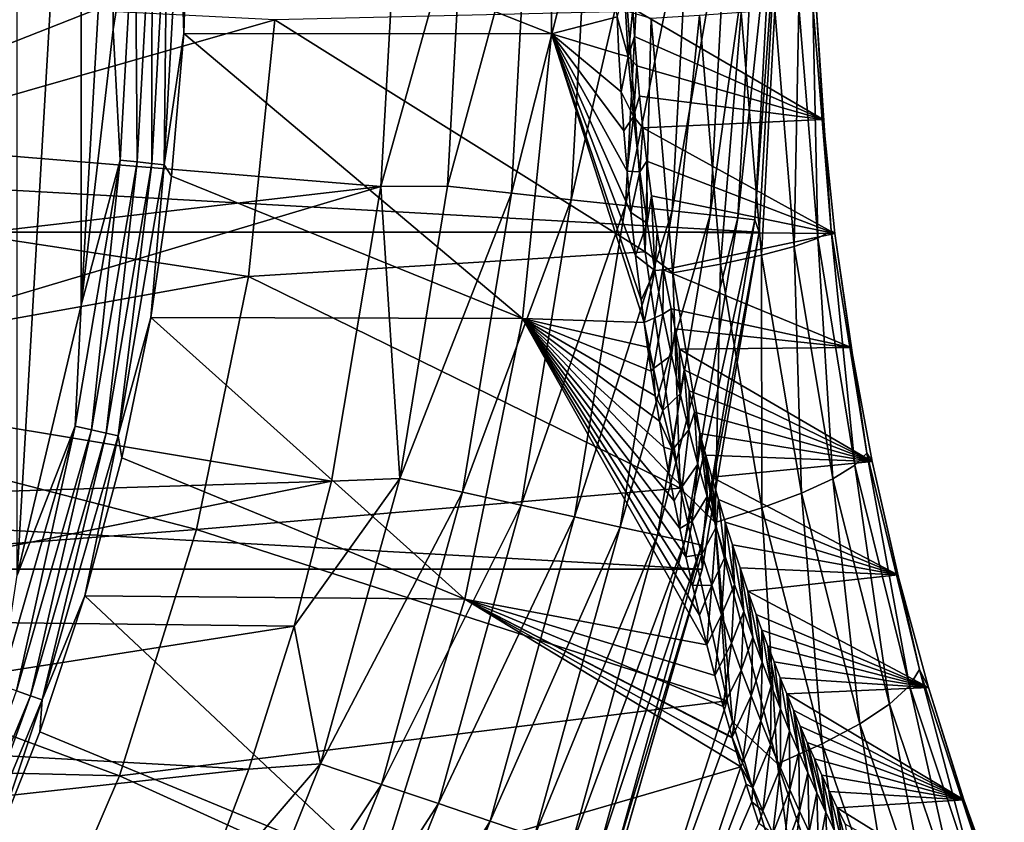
# Model space of a CAD drawing. Header units: metres. Extents: x -99 to 99, y -314 to 25.
# Tile 275 of 303: x 91.52 to 97.98, y -6.11 to -0.85. Entities that reach past the tile are written whole.
import ezdxf

# ---------------------------------------------------------------- set-up
doc = ezdxf.new("R2010")
doc.units = ezdxf.units.M
doc.layers.add('solid_K2442E1000C35', color=7, linetype='CONTINUOUS')

msp = doc.modelspace()

# ---------------------------------------------------------------- linework, layer by layer
at = {"layer": 'solid_K2442E1000C35'}
for points in [[(91.504898, 4.489399, 60.900002), (91.924438, 2.718137, 60.900002), (91.504913, -4.489347, 60.900002)], [(91.924438, 2.718137, 60.900002), (91.924454, -2.718082, 60.900002), (91.504913, -4.489347, 60.900002)], [(91.924438, 2.718137, 60.900002), (92.135635, 0.910165, 60.900002), (91.924454, -2.718082, 60.900002)], [(92.135635, 0.910165, 60.900002), (92.135643, -0.910108, 60.900002), (91.924454, -2.718082, 60.900002)], [(92.279984, 0, 60.914093), (92.135643, -0.910108, 60.900002), (92.135635, 0.910165, 60.900002)], [(95.010254, 0.938734, 67.748955), (95.010254, -0.938734, 67.748955), (92.626282, 0, 61.214134)], [(95.442154, -0.827966, 69.036201), (95.010254, -0.938734, 67.748955), (95.010254, 0.938734, 67.748955)], [(96.374207, -2.239605, -4), (56.625797, -2.239605, -4), (56.5, 0, -4)], [(96.5, 0, -4), (96.374207, -2.239605, -4), (56.5, 0, -4)], [(94, 0), (89.975952, -0.805678), (89.903366, -1.612463)], [(93.892044, -1.940925), (94, 0), (89.903366, -1.612463)], [(94.43412, 0, -0.037981), (94, 0), (93.892044, -1.940925)], [(94.328987, -1.939019, -0.037981), (94.43412, 0, -0.037981), (93.892044, -1.940925)], [(94.328987, -1.939019, -0.037981), (94.855461, 0, -0.150918), (94.43412, 0, -0.037981)], [(94.747856, -1.984574, -0.150918), (94.855461, 0, -0.150918), (94.328987, -1.939019, -0.037981)], [(94.747856, -1.984574, -0.150918), (95.250755, 0, -0.335373), (94.855461, 0, -0.150918)], [(95.140839, -2.027313, -0.335373), (95.250755, 0, -0.335373), (94.747856, -1.984574, -0.150918)], [(95.140839, -2.027313, -0.335373), (95.607971, 0, -0.585731), (95.250755, 0, -0.335373)], [(95.495956, -2.065935, -0.585731), (95.607971, 0, -0.585731), (95.140839, -2.027313, -0.335373)], [(95.495956, -2.065935, -0.585731), (95.916229, 0, -0.894368), (95.607971, 0, -0.585731)], [(95.802414, -2.099264, -0.894368), (95.916229, 0, -0.894368), (95.495956, -2.065935, -0.585731)], [(95.802414, -2.099264, -0.894368), (96.166153, 0, -1.25189), (95.916229, 0, -0.894368)], [(96.050873, -2.126285, -1.25189), (96.166153, 0, -1.25189), (95.802414, -2.099264, -0.894368)], [(96.050873, -2.126285, -1.25189), (96.350128, 0, -1.64741), (96.166153, 0, -1.25189)], [(96.233765, -2.146176, -1.64741), (96.350128, 0, -1.64741), (96.050873, -2.126285, -1.25189)], [(96.233765, -2.146176, -1.64741), (96.462547, 0, -2.068888), (96.350128, 0, -1.64741)], [(96.345528, -2.158331, -2.068888), (96.462547, 0, -2.068888), (96.233765, -2.146176, -1.64741)], [(96.345528, -2.158331, -2.068888), (96.374245, -2.23929, -2.5), (96.5, 0, -2.5)], [(96.345528, -2.158331, -2.068888), (96.5, 0, -2.5), (96.462547, 0, -2.068888)], [(96.374245, -2.23929, -2.5), (96.374207, -2.239605, -4), (96.5, 0, -4)], [(96.374245, -2.23929, -2.5), (96.5, 0, -4), (96.5, 0, -2.5)], [(92.279984, 0, 60.914093), (92.180763, -1.766798, 60.914093), (92.135643, -0.910108, 60.900002)], [(92.291397, -1.779263, 60.955631), (92.180763, -1.766798, 60.914093), (92.279984, 0, 60.914093)], [(92.391319, 0, 60.955631), (92.291397, -1.779263, 60.955631), (92.279984, 0, 60.914093)], [(92.389168, -1.790279, 61.022266), (92.291397, -1.779263, 60.955631), (92.391319, 0, 60.955631)], [(92.489708, 0, 61.022266), (92.389168, -1.790279, 61.022266), (92.391319, 0, 60.955631)], [(92.468544, -1.799223, 61.110237), (92.389168, -1.790279, 61.022266), (92.489708, 0, 61.022266)], [(92.569588, 0, 61.110237), (92.598999, -0.937656, 61.214134), (92.468544, -1.799223, 61.110237)], [(92.569588, 0, 61.110237), (92.468544, -1.799223, 61.110237), (92.489708, 0, 61.022266)], [(92.569588, 0, 61.110237), (92.626282, 0, 61.214134), (92.598999, -0.937656, 61.214134)], [(95.010254, -0.938734, 67.748955), (92.598999, -0.937656, 61.214134), (92.626282, 0, 61.214134)], [(93.194641, -0.846656, 106.922951), (89.435059, -0.655992, 108.093414), (89.302322, -1.961244, 108.093414)], [(95.488823, -0.667324, 69.190346), (95.514145, -1.088678, 69.336632), (95.442154, -0.827966, 69.036201)], [(95.488823, -0.667324, 69.190346), (95.544678, -0.7742, 69.619331), (95.514145, -1.088678, 69.336632)], [(95.514145, -1.088678, 69.336632), (95.544678, -0.7742, 69.619331), (95.556084, -0.957674, 69.692764)], [(96.74836, -0.750567, 104.117126), (96.793846, -1.500513, 104.072929), (95.544678, -0.7742, 69.619331)], [(96.793846, -1.500513, 104.072929), (95.556084, -0.957674, 69.692764), (95.544678, -0.7742, 69.619331)], [(96.475212, -0.780882, 105.199654), (96.6035, -2.332945, 105.082748), (96.633957, -0.762795, 104.858406)], [(96.6035, -2.332945, 105.082748), (96.757584, -2.279172, 104.743126), (96.633957, -0.762795, 104.858406)], [(96.633957, -0.762795, 104.858406), (96.757584, -2.279172, 104.743126), (96.725853, -0.746528, 104.493355)], [(96.725853, -0.746528, 104.493355), (96.844971, -2.23086, 104.379807), (96.74836, -0.750567, 104.117126)], [(96.757584, -2.279172, 104.743126), (96.844971, -2.23086, 104.379807), (96.725853, -0.746528, 104.493355)], [(96.844971, -2.23086, 104.379807), (96.793846, -1.500513, 104.072929), (96.74836, -0.750567, 104.117126)], [(95.625412, -2.368986, 105.936829), (95.508873, -0.793342, 106.038872), (93.194641, -0.846656, 106.922951)], [(95.442154, -0.827966, 69.036201), (95.453117, -1.071758, 69.107513), (95.010254, -0.938734, 67.748955)], [(95.514145, -1.088678, 69.336632), (95.453117, -1.071758, 69.107513), (95.442154, -0.827966, 69.036201)], [(95.664818, -0.839461, 105.966164), (95.508873, -0.793342, 106.038872), (95.625412, -2.368986, 105.936829)], [(95.664818, -0.839461, 105.966164), (95.625412, -2.368986, 105.936829), (95.806396, -2.507396, 105.845581)], [(95.664818, -0.839461, 105.966164), (95.806396, -2.507396, 105.845581), (95.981888, -0.819908, 105.763542)], [(95.806396, -2.507396, 105.845581), (96.119316, -2.44912, 105.643936), (95.981888, -0.819908, 105.763542)], [(95.981888, -0.819908, 105.763542), (96.119316, -2.44912, 105.643936), (96.255257, -0.800148, 105.504974)], [(96.119316, -2.44912, 105.643936), (96.388199, -2.390272, 105.386612), (96.255257, -0.800148, 105.504974)], [(96.255257, -0.800148, 105.504974), (96.388199, -2.390272, 105.386612), (96.475212, -0.780882, 105.199654)], [(96.388199, -2.390272, 105.386612), (96.6035, -2.332945, 105.082748), (96.475212, -0.780882, 105.199654)], [(93.023331, -2.531281, 106.922951), (93.194641, -0.846656, 106.922951), (89.302322, -1.961244, 108.093414)], [(95.625412, -2.368986, 105.936829), (93.194641, -0.846656, 106.922951), (93.023331, -2.531281, 106.922951)], [(92.180763, -1.766798, 60.914093), (91.924454, -2.718082, 60.900002), (92.135643, -0.910108, 60.900002)], [(92.468544, -1.799223, 61.110237), (92.598999, -0.937656, 61.214134), (92.517242, -1.872141, 61.214134)], [(94.820313, -2.806569, 67.748955), (92.517242, -1.872141, 61.214134), (92.598999, -0.937656, 61.214134)], [(95.010254, -0.938734, 67.748955), (94.820313, -2.806569, 67.748955), (92.598999, -0.937656, 61.214134)], [(95.618462, -2.832926, 70.183823), (94.820313, -2.806569, 67.748955), (95.010254, -0.938734, 67.748955)], [(95.5989, -2.686761, 70.056061), (95.618462, -2.832926, 70.183823), (95.010254, -0.938734, 67.748955)], [(95.562767, -2.393317, 69.820732), (95.5989, -2.686761, 70.056061), (95.010254, -0.938734, 67.748955)], [(95.532135, -2.111211, 69.621346), (95.562767, -2.393317, 69.820732), (95.010254, -0.938734, 67.748955)], [(95.506355, -1.839203, 69.453644), (95.532135, -2.111211, 69.621346), (95.010254, -0.938734, 67.748955)], [(95.484863, -1.576095, 69.313957), (95.506355, -1.839203, 69.453644), (95.010254, -0.938734, 67.748955)], [(95.467224, -1.320649, 69.199326), (95.484863, -1.576095, 69.313957), (95.010254, -0.938734, 67.748955)], [(95.453117, -1.071758, 69.107513), (95.467224, -1.320649, 69.199326), (95.010254, -0.938734, 67.748955)], [(95.514145, -1.088678, 69.336632), (95.556084, -0.957674, 69.692764), (95.570503, -1.148251, 69.785873)], [(96.793846, -1.500513, 104.072929), (95.570503, -1.148251, 69.785873), (95.556084, -0.957674, 69.692764)], [(95.514145, -1.088678, 69.336632), (95.467224, -1.320649, 69.199326), (95.453117, -1.071758, 69.107513)], [(95.514145, -1.088678, 69.336632), (95.548927, -1.481662, 69.538826), (95.467224, -1.320649, 69.199326)], [(95.514145, -1.088678, 69.336632), (95.570503, -1.148251, 69.785873), (95.548927, -1.481662, 69.538826)], [(95.548927, -1.481662, 69.538826), (95.570503, -1.148251, 69.785873), (95.588371, -1.347176, 69.901375)], [(96.793846, -1.500513, 104.072929), (95.588371, -1.347176, 69.901375), (95.570503, -1.148251, 69.785873)], [(95.548927, -1.481662, 69.538826), (95.484863, -1.576095, 69.313957), (95.467224, -1.320649, 69.199326)], [(95.548927, -1.481662, 69.538826), (95.588371, -1.347176, 69.901375), (95.610146, -1.555408, 70.042206)], [(96.793846, -1.500513, 104.072929), (95.610146, -1.555408, 70.042206), (95.588371, -1.347176, 69.901375)], [(95.548927, -1.481662, 69.538826), (95.506355, -1.839203, 69.453644), (95.484863, -1.576095, 69.313957)], [(95.548927, -1.481662, 69.538826), (95.590805, -1.845131, 69.783974), (95.506355, -1.839203, 69.453644)], [(95.548927, -1.481662, 69.538826), (95.610146, -1.555408, 70.042206), (95.590805, -1.845131, 69.783974)], [(96.793846, -1.500513, 104.072929), (96.869781, -2.249572, 103.999046), (95.610146, -1.555408, 70.042206)], [(96.844971, -2.23086, 104.379807), (96.869781, -2.249572, 103.999046), (96.793846, -1.500513, 104.072929)], [(93.892044, -1.940925), (89.903366, -1.612463), (89.781952, -2.416567)], [(95.590805, -1.845131, 69.783974), (95.610146, -1.555408, 70.042206), (95.636322, -1.773474, 70.211678)], [(96.869781, -2.249572, 103.999046), (95.636322, -1.773474, 70.211678), (95.610146, -1.555408, 70.042206)], [(92.180763, -1.766798, 60.914093), (91.884346, -3.511377, 60.914093), (91.924454, -2.718082, 60.900002)], [(91.992889, -3.536151, 60.955631), (91.884346, -3.511377, 60.914093), (92.180763, -1.766798, 60.914093)], [(92.291397, -1.779263, 60.955631), (91.992889, -3.536151, 60.955631), (92.180763, -1.766798, 60.914093)], [(92.088806, -3.558044, 61.022266), (91.992889, -3.536151, 60.955631), (92.291397, -1.779263, 60.955631)], [(92.389168, -1.790279, 61.022266), (92.088806, -3.558044, 61.022266), (92.291397, -1.779263, 60.955631)], [(92.166695, -3.57582, 61.110237), (92.088806, -3.558044, 61.022266), (92.389168, -1.790279, 61.022266)], [(92.468544, -1.799223, 61.110237), (92.166695, -3.57582, 61.110237), (92.389168, -1.790279, 61.022266)], [(92.468544, -1.799223, 61.110237), (92.381287, -2.800294, 61.214134), (92.166695, -3.57582, 61.110237)], [(92.468544, -1.799223, 61.110237), (92.517242, -1.872141, 61.214134), (92.381287, -2.800294, 61.214134)], [(95.590805, -1.845131, 69.783974), (95.636322, -1.773474, 70.211678), (95.63784, -2.180395, 70.061508)], [(96.869781, -2.249572, 103.999046), (95.667465, -2.001682, 70.413948), (95.636322, -1.773474, 70.211678)], [(95.63784, -2.180395, 70.061508), (95.636322, -1.773474, 70.211678), (95.667465, -2.001682, 70.413948)], [(94.820313, -2.806569, 67.748955), (92.381287, -2.800294, 61.214134), (92.517242, -1.872141, 61.214134)], [(95.590805, -1.845131, 69.783974), (95.532135, -2.111211, 69.621346), (95.506355, -1.839203, 69.453644)], [(95.590805, -1.845131, 69.783974), (95.63784, -2.180395, 70.061508), (95.532135, -2.111211, 69.621346)], [(93.023331, -2.531281, 106.922951), (89.302322, -1.961244, 108.093414), (89.038223, -3.246371, 108.093414)], [(93.892044, -1.940925), (89.781952, -2.416567), (89.611809, -3.214086)], [(93.566223, -3.872184), (93.892044, -1.940925), (89.611809, -3.214086)], [(94.014832, -3.855306, -0.037981), (93.892044, -1.940925), (93.566223, -3.872184)], [(94.014832, -3.855306, -0.037981), (94.328987, -1.939019, -0.037981), (93.892044, -1.940925)], [(94.747856, -1.984574, -0.150918), (94.328987, -1.939019, -0.037981), (94.014832, -3.855306, -0.037981)], [(94.426323, -3.945881, -0.150918), (94.747856, -1.984574, -0.150918), (94.014832, -3.855306, -0.037981)], [(95.140839, -2.027313, -0.335373), (94.747856, -1.984574, -0.150918), (94.426323, -3.945881, -0.150918)], [(95.63784, -2.180395, 70.061508), (95.667465, -2.001682, 70.413948), (95.688629, -2.490526, 70.363617)], [(96.869781, -2.249572, 103.999046), (95.704056, -2.239776, 70.652229), (95.667465, -2.001682, 70.413948)], [(95.688629, -2.490526, 70.363617), (95.667465, -2.001682, 70.413948), (95.704056, -2.239776, 70.652229)], [(94.81237, -4.030858, -0.335373), (95.140839, -2.027313, -0.335373), (94.426323, -3.945881, -0.150918)], [(95.495956, -2.065935, -0.585731), (95.140839, -2.027313, -0.335373), (94.81237, -4.030858, -0.335373)], [(95.16124, -4.107649, -0.585731), (95.495956, -2.065935, -0.585731), (94.81237, -4.030858, -0.335373)], [(95.802414, -2.099264, -0.894368), (95.495956, -2.065935, -0.585731), (95.16124, -4.107649, -0.585731)], [(95.462296, -4.173916, -0.894368), (95.802414, -2.099264, -0.894368), (95.16124, -4.107649, -0.585731)], [(96.050873, -2.126285, -1.25189), (95.802414, -2.099264, -0.894368), (95.462296, -4.173916, -0.894368)], [(95.706367, -4.227642, -1.25189), (96.050873, -2.126285, -1.25189), (95.462296, -4.173916, -0.894368)], [(95.63784, -2.180395, 70.061508), (95.562767, -2.393317, 69.820732), (95.532135, -2.111211, 69.621346)], [(96.233765, -2.146176, -1.64741), (96.050873, -2.126285, -1.25189), (95.706367, -4.227642, -1.25189)], [(95.63784, -2.180395, 70.061508), (95.688629, -2.490526, 70.363617), (95.562767, -2.393317, 69.820732)], [(95.88604, -4.26719, -1.64741), (96.233765, -2.146176, -1.64741), (95.706367, -4.227642, -1.25189)], [(96.345528, -2.158331, -2.068888), (96.233765, -2.146176, -1.64741), (95.88604, -4.26719, -1.64741)], [(95.995834, -4.291358, -2.068888), (96.345528, -2.158331, -2.068888), (95.88604, -4.26719, -1.64741)], [(95.995834, -4.291358, -2.068888), (96.374245, -2.23929, -2.5), (96.345528, -2.158331, -2.068888)], [(95.998642, -4.450076, -4), (57.001354, -4.450076, -4), (56.625797, -2.239605, -4)], [(96.374207, -2.239605, -4), (95.998642, -4.450076, -4), (56.625797, -2.239605, -4)], [(95.688629, -2.490526, 70.363617), (95.704056, -2.239776, 70.652229), (95.746544, -2.487265, 70.92968)], [(96.869781, -2.249572, 103.999046), (95.746544, -2.487265, 70.92968), (95.704056, -2.239776, 70.652229)], [(96.869781, -2.249572, 103.999046), (96.976395, -2.997249, 103.895126), (95.746544, -2.487265, 70.92968)], [(95.995834, -4.291358, -2.068888), (95.998558, -4.450418, -2.5), (96.374245, -2.23929, -2.5)], [(96.374245, -2.23929, -2.5), (95.998558, -4.450418, -2.5), (96.374207, -2.239605, -4)], [(95.998558, -4.450418, -2.5), (95.998642, -4.450076, -4), (96.374207, -2.239605, -4)], [(96.757584, -2.279172, 104.743126), (97.001495, -3.768444, 104.514771), (96.844971, -2.23086, 104.379807)], [(96.844971, -2.23086, 104.379807), (97.080109, -3.689512, 104.154823), (96.869781, -2.249572, 103.999046)], [(97.001495, -3.768444, 104.514771), (97.080109, -3.689512, 104.154823), (96.844971, -2.23086, 104.379807)], [(97.080109, -3.689512, 104.154823), (96.976395, -2.997249, 103.895126), (96.869781, -2.249572, 103.999046)], [(96.6035, -2.332945, 105.082748), (96.856506, -3.856483, 104.851234), (96.757584, -2.279172, 104.743126)], [(96.856506, -3.856483, 104.851234), (97.001495, -3.768444, 104.514771), (96.757584, -2.279172, 104.743126)], [(95.855339, -3.919296, 105.734848), (95.625412, -2.368986, 105.936829), (93.023331, -2.531281, 106.922951)], [(95.806396, -2.507396, 105.845581), (95.625412, -2.368986, 105.936829), (95.855339, -3.919296, 105.734848)], [(96.119316, -2.44912, 105.643936), (96.390205, -4.047176, 105.407158), (96.388199, -2.390272, 105.386612)], [(96.388199, -2.390272, 105.386612), (96.650307, -3.950505, 105.152252), (96.6035, -2.332945, 105.082748)], [(96.390205, -4.047176, 105.407158), (96.650307, -3.950505, 105.152252), (96.388199, -2.390272, 105.386612)], [(96.650307, -3.950505, 105.152252), (96.856506, -3.856483, 104.851234), (96.6035, -2.332945, 105.082748)], [(95.688629, -2.490526, 70.363617), (95.5989, -2.686761, 70.056061), (95.562767, -2.393317, 69.820732)], [(95.806396, -2.507396, 105.845581), (96.085434, -4.143058, 105.606895), (96.119316, -2.44912, 105.643936)], [(96.085434, -4.143058, 105.606895), (96.390205, -4.047176, 105.407158), (96.119316, -2.44912, 105.643936)], [(95.688629, -2.490526, 70.363617), (95.618462, -2.832926, 70.183823), (95.5989, -2.686761, 70.056061)], [(95.688629, -2.490526, 70.363617), (95.742134, -2.778526, 70.684456), (95.618462, -2.832926, 70.183823)], [(95.688629, -2.490526, 70.363617), (95.746544, -2.487265, 70.92968), (95.742134, -2.778526, 70.684456)], [(95.742134, -2.778526, 70.684456), (95.746544, -2.487265, 70.92968), (95.795364, -2.743492, 71.249527)], [(96.976395, -2.997249, 103.895126), (95.795364, -2.743492, 71.249527), (95.746544, -2.487265, 70.92968)], [(95.806396, -2.507396, 105.845581), (95.855339, -3.919296, 105.734848), (96.085434, -4.143058, 105.606895)], [(92.682465, -4.189931, 106.922951), (93.023331, -2.531281, 106.922951), (89.038223, -3.246371, 108.093414)], [(95.855339, -3.919296, 105.734848), (93.023331, -2.531281, 106.922951), (92.682465, -4.189931, 106.922951)], [(91.884346, -3.511377, 60.914093), (91.504913, -4.489347, 60.900002), (91.924454, -2.718082, 60.900002)], [(95.742134, -2.778526, 70.684456), (95.795364, -2.743492, 71.249527), (95.797653, -3.047223, 71.020088)], [(96.976395, -2.997249, 103.895126), (95.822304, -2.874722, 71.426674), (95.795364, -2.743492, 71.249527)], [(95.797653, -3.047223, 71.020088), (95.795364, -2.743492, 71.249527), (95.822304, -2.874722, 71.426674)], [(92.166695, -3.57582, 61.110237), (92.381287, -2.800294, 61.214134), (92.191597, -3.718973, 61.214134)], [(94.442383, -4.645605, 67.748955), (92.191597, -3.718973, 61.214134), (92.381287, -2.800294, 61.214134)], [(94.820313, -2.806569, 67.748955), (94.442383, -4.645605, 67.748955), (92.381287, -2.800294, 61.214134)], [(96.030426, -4.946939, 72.898705), (94.442383, -4.645605, 67.748955), (94.820313, -2.806569, 67.748955)], [(95.981445, -4.750616, 72.572807), (96.030426, -4.946939, 72.898705), (94.820313, -2.806569, 67.748955)], [(95.935638, -4.557716, 72.268654), (95.981445, -4.750616, 72.572807), (94.820313, -2.806569, 67.748955)], [(95.892876, -4.368358, 71.985207), (95.935638, -4.557716, 72.268654), (94.820313, -2.806569, 67.748955)], [(95.852699, -4.182867, 71.720451), (95.892876, -4.368358, 71.985207), (94.820313, -2.806569, 67.748955)], [(95.815514, -4.001028, 71.474922), (95.852699, -4.182867, 71.720451), (94.820313, -2.806569, 67.748955)], [(95.780678, -3.823224, 71.246162), (95.815514, -4.001028, 71.474922), (94.820313, -2.806569, 67.748955)], [(95.748459, -3.649407, 71.034424), (95.780678, -3.823224, 71.246162), (94.820313, -2.806569, 67.748955)], [(95.718582, -3.479512, 70.838242), (95.748459, -3.649407, 71.034424), (94.820313, -2.806569, 67.748955)], [(95.690681, -3.313621, 70.655998), (95.718582, -3.479512, 70.838242), (94.820313, -2.806569, 67.748955)], [(95.665054, -3.151576, 70.488068), (95.690681, -3.313621, 70.655998), (94.820313, -2.806569, 67.748955)], [(95.641144, -2.993137, 70.332153), (95.665054, -3.151576, 70.488068), (94.820313, -2.806569, 67.748955)], [(95.618462, -2.832926, 70.183823), (95.641144, -2.993137, 70.332153), (94.820313, -2.806569, 67.748955)], [(95.742134, -2.778526, 70.684456), (95.679543, -3.133952, 70.526108), (95.618462, -2.832926, 70.183823)], [(95.679543, -3.133952, 70.526108), (95.641144, -2.993137, 70.332153), (95.618462, -2.832926, 70.183823)], [(95.742134, -2.778526, 70.684456), (95.797653, -3.047223, 71.020088), (95.679543, -3.133952, 70.526108)], [(95.797653, -3.047223, 71.020088), (95.822304, -2.874722, 71.426674), (95.854645, -3.299134, 71.367325)], [(96.976395, -2.997249, 103.895126), (95.850983, -3.008006, 71.615433), (95.822304, -2.874722, 71.426674)], [(95.854645, -3.299134, 71.367325), (95.822304, -2.874722, 71.426674), (95.850983, -3.008006, 71.615433)], [(95.679543, -3.133952, 70.526108), (95.665054, -3.151576, 70.488068), (95.641144, -2.993137, 70.332153)], [(96.976395, -2.997249, 103.895126), (97.11396, -3.742997, 103.760712), (95.850983, -3.008006, 71.615433)], [(97.11396, -3.742997, 103.760712), (95.881493, -3.143232, 71.817162), (95.850983, -3.008006, 71.615433)], [(95.854645, -3.299134, 71.367325), (95.850983, -3.008006, 71.615433), (95.881493, -3.143232, 71.817162)], [(97.080109, -3.689512, 104.154823), (97.11396, -3.742997, 103.760712), (96.976395, -2.997249, 103.895126)], [(95.797653, -3.047223, 71.020088), (95.741608, -3.409683, 70.877121), (95.679543, -3.133952, 70.526108)], [(95.797653, -3.047223, 71.020088), (95.854645, -3.299134, 71.367325), (95.741608, -3.409683, 70.877121)], [(95.679543, -3.133952, 70.526108), (95.690681, -3.313621, 70.655998), (95.665054, -3.151576, 70.488068)], [(95.741608, -3.409683, 70.877121), (95.690681, -3.313621, 70.655998), (95.679543, -3.133952, 70.526108)], [(95.854645, -3.299134, 71.367325), (95.881493, -3.143232, 71.817162), (95.912735, -3.536201, 71.724136)], [(97.11396, -3.742997, 103.760712), (95.913864, -3.280404, 72.031494), (95.881493, -3.143232, 71.817162)], [(95.912735, -3.536201, 71.724136), (95.881493, -3.143232, 71.817162), (95.913864, -3.280404, 72.031494)], [(93.566223, -3.872184), (89.611809, -3.214086), (89.393433, -4.001132)], [(92.682465, -4.189931, 106.922951), (89.038223, -3.246371, 108.093414), (88.645462, -4.498186, 108.093414)], [(95.912735, -3.536201, 71.724136), (95.913864, -3.280404, 72.031494), (95.948181, -3.419458, 72.259392)], [(97.11396, -3.742997, 103.760712), (95.948181, -3.419458, 72.259392), (95.913864, -3.280404, 72.031494)], [(95.741608, -3.409683, 70.877121), (95.718582, -3.479512, 70.838242), (95.690681, -3.313621, 70.655998)], [(95.854645, -3.299134, 71.367325), (95.804726, -3.667011, 71.237656), (95.741608, -3.409683, 70.877121)], [(95.854645, -3.299134, 71.367325), (95.912735, -3.536201, 71.724136), (95.804726, -3.667011, 71.237656)], [(95.804726, -3.667011, 71.237656), (95.718582, -3.479512, 70.838242), (95.741608, -3.409683, 70.877121)], [(95.912735, -3.536201, 71.724136), (95.948181, -3.419458, 72.259392), (95.971634, -3.760247, 72.08873)], [(97.11396, -3.742997, 103.760712), (95.984505, -3.560333, 72.501694), (95.948181, -3.419458, 72.259392)], [(95.971634, -3.760247, 72.08873), (95.948181, -3.419458, 72.259392), (95.984505, -3.560333, 72.501694)], [(95.804726, -3.667011, 71.237656), (95.748459, -3.649407, 71.034424), (95.718582, -3.479512, 70.838242)], [(91.884346, -3.511377, 60.914093), (91.394463, -5.211799, 60.914093), (91.504913, -4.489347, 60.900002)], [(91.49955, -5.248569, 60.955631), (91.394463, -5.211799, 60.914093), (91.884346, -3.511377, 60.914093)], [(91.992889, -3.536151, 60.955631), (91.49955, -5.248569, 60.955631), (91.884346, -3.511377, 60.914093)], [(91.592415, -5.281065, 61.022266), (91.49955, -5.248569, 60.955631), (91.992889, -3.536151, 60.955631)], [(92.088806, -3.558044, 61.022266), (91.592415, -5.281065, 61.022266), (91.992889, -3.536151, 60.955631)], [(95.912735, -3.536201, 71.724136), (95.868561, -3.908292, 71.606003), (95.804726, -3.667011, 71.237656)], [(95.912735, -3.536201, 71.724136), (95.971634, -3.760247, 72.08873), (95.868561, -3.908292, 71.606003)], [(91.667816, -5.307449, 61.110237), (91.592415, -5.281065, 61.022266), (92.088806, -3.558044, 61.022266)], [(92.166695, -3.57582, 61.110237), (91.667816, -5.307449, 61.110237), (92.088806, -3.558044, 61.022266)], [(92.166695, -3.57582, 61.110237), (91.948807, -4.625069, 61.214134), (91.667816, -5.307449, 61.110237)], [(92.166695, -3.57582, 61.110237), (92.191597, -3.718973, 61.214134), (91.948807, -4.625069, 61.214134)], [(95.971634, -3.760247, 72.08873), (95.984505, -3.560333, 72.501694), (96.031128, -3.97266, 72.459862)], [(97.11396, -3.742997, 103.760712), (96.022865, -3.703028, 72.758095), (95.984505, -3.560333, 72.501694)], [(96.031128, -3.97266, 72.459862), (95.984505, -3.560333, 72.501694), (96.022865, -3.703028, 72.758095)], [(95.804726, -3.667011, 71.237656), (95.780678, -3.823224, 71.246162), (95.748459, -3.649407, 71.034424)], [(95.868561, -3.908292, 71.606003), (95.780678, -3.823224, 71.246162), (95.804726, -3.667011, 71.237656)], [(94.442383, -4.645605, 67.748955), (91.948807, -4.625069, 61.214134), (92.191597, -3.718973, 61.214134)], [(97.11396, -3.742997, 103.760712), (96.06337, -3.847438, 73.030212), (96.022865, -3.703028, 72.758095)], [(96.091034, -4.174611, 72.836586), (96.022865, -3.703028, 72.758095), (96.06337, -3.847438, 73.030212)], [(96.031128, -3.97266, 72.459862), (96.022865, -3.703028, 72.758095), (96.091034, -4.174611, 72.836586)], [(97.11396, -3.742997, 103.760712), (97.282837, -4.486225, 103.595146), (96.06337, -3.847438, 73.030212)], [(97.001495, -3.768444, 104.514771), (97.35936, -5.214268, 104.177521), (97.080109, -3.689512, 104.154823)], [(97.080109, -3.689512, 104.154823), (97.425362, -5.106947, 103.822411), (97.11396, -3.742997, 103.760712)], [(97.35936, -5.214268, 104.177521), (97.425362, -5.106947, 103.822411), (97.080109, -3.689512, 104.154823)], [(97.425362, -5.106947, 103.822411), (97.282837, -4.486225, 103.595146), (97.11396, -3.742997, 103.760712)], [(95.971634, -3.760247, 72.08873), (95.932854, -4.135682, 71.980652), (95.868561, -3.908292, 71.606003)], [(95.971634, -3.760247, 72.08873), (96.031128, -3.97266, 72.459862), (95.932854, -4.135682, 71.980652)], [(96.856506, -3.856483, 104.851234), (97.227501, -5.334341, 104.509438), (97.001495, -3.768444, 104.514771)], [(97.227501, -5.334341, 104.509438), (97.35936, -5.214268, 104.177521), (97.001495, -3.768444, 104.514771)], [(93.566223, -3.872184), (89.393433, -4.001132), (89.127747, -4.773861)], [(93.32193, -4.824131), (93.566223, -3.872184), (89.127747, -4.773861)], [(94.014832, -3.855306, -0.037981), (93.566223, -3.872184), (93.32193, -4.824131)], [(93.495323, -5.726392, -0.037981), (94.014832, -3.855306, -0.037981), (93.32193, -4.824131)], [(94.426323, -3.945881, -0.150918), (94.014832, -3.855306, -0.037981), (93.495323, -5.726392, -0.037981)], [(95.868561, -3.908292, 71.606003), (95.815514, -4.001028, 71.474922), (95.780678, -3.823224, 71.246162)], [(97.282837, -4.486225, 103.595146), (96.106041, -3.993557, 73.317848), (96.06337, -3.847438, 73.030212)], [(96.091034, -4.174611, 72.836586), (96.06337, -3.847438, 73.030212), (96.106041, -3.993557, 73.317848)], [(96.650307, -3.950505, 105.152252), (97.034447, -5.46291, 104.806381), (96.856506, -3.856483, 104.851234)], [(97.034447, -5.46291, 104.806381), (97.227501, -5.334341, 104.509438), (96.856506, -3.856483, 104.851234)], [(96.162827, -5.312612, 105.463432), (95.855339, -3.919296, 105.734848), (92.682465, -4.189931, 106.922951)], [(95.868561, -3.908292, 71.606003), (95.852699, -4.182867, 71.720451), (95.815514, -4.001028, 71.474922)], [(95.932854, -4.135682, 71.980652), (95.852699, -4.182867, 71.720451), (95.868561, -3.908292, 71.606003)], [(96.085434, -4.143058, 105.606895), (95.855339, -3.919296, 105.734848), (96.162827, -5.312612, 105.463432)], [(93.894608, -5.860927, -0.150918), (94.426323, -3.945881, -0.150918), (93.495323, -5.726392, -0.037981)], [(94.81237, -4.030858, -0.335373), (94.426323, -3.945881, -0.150918), (93.894608, -5.860927, -0.150918)], [(96.031128, -3.97266, 72.459862), (95.997444, -4.350711, 72.360634), (95.932854, -4.135682, 71.980652)], [(96.031128, -3.97266, 72.459862), (96.091034, -4.174611, 72.836586), (95.997444, -4.350711, 72.360634)], [(96.091034, -4.174611, 72.836586), (96.106041, -3.993557, 73.317848), (96.15123, -4.36719, 73.218025)], [(97.282837, -4.486225, 103.595146), (96.150948, -4.141316, 73.621811), (96.106041, -3.993557, 73.317848)], [(96.15123, -4.36719, 73.218025), (96.106041, -3.993557, 73.317848), (96.150948, -4.141316, 73.621811)], [(96.390205, -4.047176, 105.407158), (96.787056, -5.595411, 105.057808), (96.650307, -3.950505, 105.152252)], [(96.787056, -5.595411, 105.057808), (97.034447, -5.46291, 104.806381), (96.650307, -3.950505, 105.152252)], [(94.269211, -5.987145, -0.335373), (94.81237, -4.030858, -0.335373), (93.894608, -5.860927, -0.150918)], [(95.16124, -4.107649, -0.585731), (94.81237, -4.030858, -0.335373), (94.269211, -5.987145, -0.335373)], [(96.085434, -4.143058, 105.606895), (96.494118, -5.727134, 105.254807), (96.390205, -4.047176, 105.407158)], [(96.494118, -5.727134, 105.254807), (96.787056, -5.595411, 105.057808), (96.390205, -4.047176, 105.407158)], [(94.607727, -6.101204, -0.585731), (95.16124, -4.107649, -0.585731), (94.269211, -5.987145, -0.335373)], [(95.462296, -4.173916, -0.894368), (95.16124, -4.107649, -0.585731), (94.607727, -6.101204, -0.585731)], [(92.175552, -5.805587, 106.922951), (92.682465, -4.189931, 106.922951), (88.645462, -4.498186, 108.093414)], [(96.162827, -5.312612, 105.463432), (92.682465, -4.189931, 106.922951), (92.175552, -5.805587, 106.922951)], [(94.899857, -6.199633, -0.894368), (95.462296, -4.173916, -0.894368), (94.607727, -6.101204, -0.585731)], [(95.706367, -4.227642, -1.25189), (95.462296, -4.173916, -0.894368), (94.899857, -6.199633, -0.894368)], [(95.932854, -4.135682, 71.980652), (95.892876, -4.368358, 71.985207), (95.852699, -4.182867, 71.720451)], [(95.997444, -4.350711, 72.360634), (95.892876, -4.368358, 71.985207), (95.932854, -4.135682, 71.980652)], [(96.091034, -4.174611, 72.836586), (96.062172, -4.554751, 72.745163), (95.997444, -4.350711, 72.360634)], [(96.091034, -4.174611, 72.836586), (96.15123, -4.36719, 73.218025), (96.062172, -4.554751, 72.745163)], [(96.085434, -4.143058, 105.606895), (96.162827, -5.312612, 105.463432), (96.198502, -5.450109, 105.431847)], [(96.085434, -4.143058, 105.606895), (96.198502, -5.450109, 105.431847), (96.494118, -5.727134, 105.254807)], [(97.282837, -4.486225, 103.595146), (96.198174, -4.290607, 73.943512), (96.150948, -4.141316, 73.621811)], [(96.211586, -4.551199, 73.603607), (96.150948, -4.141316, 73.621811), (96.198174, -4.290607, 73.943512)], [(96.15123, -4.36719, 73.218025), (96.150948, -4.141316, 73.621811), (96.211586, -4.551199, 73.603607)], [(95.136696, -6.279433, -1.25189), (95.706367, -4.227642, -1.25189), (94.899857, -6.199633, -0.894368)], [(95.88604, -4.26719, -1.64741), (95.706367, -4.227642, -1.25189), (95.136696, -6.279433, -1.25189)], [(95.311035, -6.338175, -1.64741), (95.88604, -4.26719, -1.64741), (95.136696, -6.279433, -1.25189)], [(95.995834, -4.291358, -2.068888), (95.88604, -4.26719, -1.64741), (95.311035, -6.338175, -1.64741)], [(95.417572, -6.374072, -2.068888), (95.995834, -4.291358, -2.068888), (95.311035, -6.338175, -1.64741)], [(95.417572, -6.374072, -2.068888), (95.998558, -4.450418, -2.5), (95.995834, -4.291358, -2.068888)], [(97.282837, -4.486225, 103.595146), (96.247742, -4.441444, 74.282364), (96.198174, -4.290607, 73.943512)], [(96.272034, -4.727364, 73.992821), (96.198174, -4.290607, 73.943512), (96.247742, -4.441444, 74.282364)], [(96.211586, -4.551199, 73.603607), (96.198174, -4.290607, 73.943512), (96.272034, -4.727364, 73.992821)], [(95.997444, -4.350711, 72.360634), (95.935638, -4.557716, 72.268654), (95.892876, -4.368358, 71.985207)], [(96.062172, -4.554751, 72.745163), (95.935638, -4.557716, 72.268654), (95.997444, -4.350711, 72.360634)], [(96.15123, -4.36719, 73.218025), (96.126938, -4.748998, 73.133537), (96.062172, -4.554751, 72.745163)], [(96.15123, -4.36719, 73.218025), (96.211586, -4.551199, 73.603607), (96.126938, -4.748998, 73.133537)], [(95.37748, -6.606075, -4), (57.62252, -6.606075, -4), (57.001354, -4.450076, -4)], [(95.998642, -4.450076, -4), (95.37748, -6.606075, -4), (57.001354, -4.450076, -4)], [(95.37767, -6.605581, -2.5), (95.37748, -6.606075, -4), (95.998642, -4.450076, -4)], [(95.998558, -4.450418, -2.5), (95.37767, -6.605581, -2.5), (95.998642, -4.450076, -4)], [(95.417572, -6.374072, -2.068888), (95.37767, -6.605581, -2.5), (95.998558, -4.450418, -2.5)], [(97.282837, -4.486225, 103.595146), (96.299744, -4.593691, 74.640274), (96.247742, -4.441444, 74.282364)], [(96.332481, -4.896373, 74.385185), (96.247742, -4.441444, 74.282364), (96.299744, -4.593691, 74.640274)], [(96.272034, -4.727364, 73.992821), (96.247742, -4.441444, 74.282364), (96.332481, -4.896373, 74.385185)], [(92.175552, -5.805587, 106.922951), (88.645462, -4.498186, 108.093414), (88.128075, -5.703843, 108.093414)], [(97.282837, -4.486225, 103.595146), (97.483459, -5.226255, 103.397675), (96.299744, -4.593691, 74.640274)], [(97.425362, -5.106947, 103.822411), (97.483459, -5.226255, 103.397675), (97.282837, -4.486225, 103.595146)], [(96.062172, -4.554751, 72.745163), (95.981445, -4.750616, 72.572807), (95.935638, -4.557716, 72.268654)], [(96.062172, -4.554751, 72.745163), (96.030426, -4.946939, 72.898705), (95.981445, -4.750616, 72.572807)], [(96.126938, -4.748998, 73.133537), (96.030426, -4.946939, 72.898705), (96.062172, -4.554751, 72.745163)], [(96.211586, -4.551199, 73.603607), (96.19165, -4.934313, 73.525307), (96.126938, -4.748998, 73.133537)], [(96.211586, -4.551199, 73.603607), (96.272034, -4.727364, 73.992821), (96.19165, -4.934313, 73.525307)], [(93.880341, -6.436971, 67.748955), (91.653748, -5.515514, 61.214134), (91.948807, -4.625069, 61.214134)], [(91.667816, -5.307449, 61.110237), (91.948807, -4.625069, 61.214134), (91.653748, -5.515514, 61.214134)], [(94.442383, -4.645605, 67.748955), (93.880341, -6.436971, 67.748955), (91.948807, -4.625069, 61.214134)], [(96.253586, -5.745637, 74.400856), (93.880341, -6.436971, 67.748955), (94.442383, -4.645605, 67.748955)], [(96.224747, -5.650349, 74.205475), (96.253586, -5.745637, 74.400856), (94.442383, -4.645605, 67.748955)], [(96.196777, -5.55556, 74.016037), (96.224747, -5.650349, 74.205475), (94.442383, -4.645605, 67.748955)], [(96.195847, -5.552367, 74.009735), (96.196777, -5.55556, 74.016037), (94.442383, -4.645605, 67.748955)], [(96.138016, -5.349538, 73.61924), (96.195847, -5.552367, 74.009735), (94.442383, -4.645605, 67.748955)], [(96.082375, -5.146741, 73.246552), (96.138016, -5.349538, 73.61924), (94.442383, -4.645605, 67.748955)], [(96.030426, -4.946939, 72.898705), (96.082375, -5.146741, 73.246552), (94.442383, -4.645605, 67.748955)], [(97.483459, -5.226255, 103.397675), (96.354218, -4.747314, 75.017555), (96.299744, -4.593691, 74.640274)], [(96.39286, -5.058736, 74.780388), (96.299744, -4.593691, 74.640274), (96.354218, -4.747314, 75.017555)], [(96.332481, -4.896373, 74.385185), (96.299744, -4.593691, 74.640274), (96.39286, -5.058736, 74.780388)], [(93.32193, -4.824131), (89.127747, -4.773861), (88.816002, -5.528646)], [(96.126938, -4.748998, 73.133537), (96.082375, -5.146741, 73.246552), (96.030426, -4.946939, 72.898705)], [(96.19165, -4.934313, 73.525307), (96.082375, -5.146741, 73.246552), (96.126938, -4.748998, 73.133537)], [(96.272034, -4.727364, 73.992821), (96.256241, -5.111518, 73.920059), (96.19165, -4.934313, 73.525307)], [(96.272034, -4.727364, 73.992821), (96.332481, -4.896373, 74.385185), (96.256241, -5.111518, 73.920059)], [(97.483459, -5.226255, 103.397675), (96.39193, -4.850475, 75.279877), (96.354218, -4.747314, 75.017555)], [(96.39286, -5.058736, 74.780388), (96.354218, -4.747314, 75.017555), (96.39193, -4.850475, 75.279877)], [(93.02433, -5.761608), (93.32193, -4.824131), (88.816002, -5.528646)], [(93.495323, -5.726392, -0.037981), (93.32193, -4.824131), (93.02433, -5.761608)], [(96.332481, -4.896373, 74.385185), (96.320648, -5.281346, 74.317421), (96.256241, -5.111518, 73.920059)], [(96.332481, -4.896373, 74.385185), (96.39286, -5.058736, 74.780388), (96.320648, -5.281346, 74.317421)], [(97.483459, -5.226255, 103.397675), (96.430786, -4.95416, 75.551727), (96.39193, -4.850475, 75.279877)], [(96.453133, -5.214911, 75.178139), (96.39193, -4.850475, 75.279877), (96.430786, -4.95416, 75.551727)], [(96.39286, -5.058736, 74.780388), (96.39193, -4.850475, 75.279877), (96.453133, -5.214911, 75.178139)], [(96.19165, -4.934313, 73.525307), (96.138016, -5.349538, 73.61924), (96.082375, -5.146741, 73.246552)], [(96.256241, -5.111518, 73.920059), (96.138016, -5.349538, 73.61924), (96.19165, -4.934313, 73.525307)], [(97.483459, -5.226255, 103.397675), (96.47081, -5.058337, 75.833496), (96.430786, -4.95416, 75.551727)], [(96.513229, -5.365353, 75.578163), (96.430786, -4.95416, 75.551727), (96.47081, -5.058337, 75.833496)], [(96.453133, -5.214911, 75.178139), (96.430786, -4.95416, 75.551727), (96.513229, -5.365353, 75.578163)], [(96.39286, -5.058736, 74.780388), (96.384827, -5.444329, 74.717133), (96.320648, -5.281346, 74.317421)], [(96.39286, -5.058736, 74.780388), (96.453133, -5.214911, 75.178139), (96.384827, -5.444329, 74.717133)], [(97.483459, -5.226255, 103.397675), (96.512001, -5.163058, 76.124451), (96.47081, -5.058337, 75.833496)], [(96.513229, -5.365353, 75.578163), (96.47081, -5.058337, 75.833496), (96.512001, -5.163058, 76.124451)], [(96.256241, -5.111518, 73.920059), (96.195847, -5.552367, 74.009735), (96.138016, -5.349538, 73.61924)], [(96.320648, -5.281346, 74.317421), (96.195847, -5.552367, 74.009735), (96.256241, -5.111518, 73.920059)], [(97.483459, -5.226255, 103.397675), (96.554375, -5.26825, 76.425285), (96.512001, -5.163058, 76.124451)], [(96.573128, -5.510431, 75.98024), (96.512001, -5.163058, 76.124451), (96.554375, -5.26825, 76.425285)], [(96.513229, -5.365353, 75.578163), (96.512001, -5.163058, 76.124451), (96.573128, -5.510431, 75.98024)], [(97.35936, -5.214268, 104.177521), (97.822464, -6.602559, 103.737114), (97.425362, -5.106947, 103.822411)], [(97.425362, -5.106947, 103.822411), (97.872551, -6.469707, 103.388092), (97.483459, -5.226255, 103.397675)], [(97.822464, -6.602559, 103.737114), (97.872551, -6.469707, 103.388092), (97.425362, -5.106947, 103.822411)], [(96.453133, -5.214911, 75.178139), (96.44873, -5.600971, 75.118973), (96.384827, -5.444329, 74.717133)], [(96.453133, -5.214911, 75.178139), (96.513229, -5.365353, 75.578163), (96.44873, -5.600971, 75.118973)], [(97.483459, -5.226255, 103.397675), (97.716316, -5.962319, 103.167412), (96.554375, -5.26825, 76.425285)], [(97.227501, -5.334341, 104.509438), (97.707184, -6.751802, 104.063324), (97.35936, -5.214268, 104.177521)], [(97.707184, -6.751802, 104.063324), (97.822464, -6.602559, 103.737114), (97.35936, -5.214268, 104.177521)], [(97.872551, -6.469707, 103.388092), (97.716316, -5.962319, 103.167412), (97.483459, -5.226255, 103.397675)], [(91.592415, -5.281065, 61.022266), (90.906227, -6.937673, 61.022266), (91.49955, -5.248569, 60.955631)], [(90.978203, -6.972333, 61.110237), (90.906227, -6.937673, 61.022266), (91.592415, -5.281065, 61.022266)], [(91.667816, -5.307449, 61.110237), (90.978203, -6.972333, 61.110237), (91.592415, -5.281065, 61.022266)], [(96.263542, -5.719805, 74.410095), (96.195847, -5.552367, 74.009735), (96.320648, -5.281346, 74.317421)], [(96.263542, -5.719805, 74.410095), (96.320648, -5.281346, 74.317421), (96.384827, -5.444329, 74.717133)], [(97.716316, -5.962319, 103.167412), (96.597946, -5.373826, 76.736885), (96.554375, -5.26825, 76.425285)], [(96.632767, -5.650443, 76.384201), (96.554375, -5.26825, 76.425285), (96.597946, -5.373826, 76.736885)], [(96.573128, -5.510431, 75.98024), (96.554375, -5.26825, 76.425285), (96.632767, -5.650443, 76.384201)], [(91.667816, -5.307449, 61.110237), (91.307411, -6.387298, 61.214134), (90.978203, -6.972333, 61.110237)], [(91.667816, -5.307449, 61.110237), (91.653748, -5.515514, 61.214134), (91.307411, -6.387298, 61.214134)], [(95.515289, -7.322868, 105.459549), (96.162827, -5.312612, 105.463432), (92.175552, -5.805587, 106.922951)], [(96.198502, -5.450109, 105.431847), (96.162827, -5.312612, 105.463432), (95.515289, -7.322868, 105.459549)], [(97.034447, -5.46291, 104.806381), (97.530807, -6.912148, 104.355133), (97.227501, -5.334341, 104.509438)], [(97.530807, -6.912148, 104.355133), (97.707184, -6.751802, 104.063324), (97.227501, -5.334341, 104.509438)], [(96.513229, -5.365353, 75.578163), (96.512329, -5.75176, 75.522705), (96.44873, -5.600971, 75.118973)], [(96.513229, -5.365353, 75.578163), (96.573128, -5.510431, 75.98024), (96.512329, -5.75176, 75.522705)], [(97.716316, -5.962319, 103.167412), (96.642723, -5.479762, 77.059479), (96.597946, -5.373826, 76.736885)], [(96.692139, -5.785684, 76.789886), (96.597946, -5.373826, 76.736885), (96.642723, -5.479762, 77.059479)], [(96.632767, -5.650443, 76.384201), (96.597946, -5.373826, 76.736885), (96.692139, -5.785684, 76.789886)], [(96.665001, -6.985887, 105.016922), (96.198502, -5.450109, 105.431847), (95.515289, -7.322868, 105.459549)], [(96.494118, -5.727134, 105.254807), (96.198502, -5.450109, 105.431847), (96.665001, -6.985887, 105.016922)], [(96.263542, -5.719805, 74.410095), (96.384827, -5.444329, 74.717133), (96.33078, -5.880516, 74.812134)], [(96.33078, -5.880516, 74.812134), (96.384827, -5.444329, 74.717133), (96.44873, -5.600971, 75.118973)], [(97.716316, -5.962319, 103.167412), (96.688728, -5.586122, 77.392342), (96.642723, -5.479762, 77.059479)], [(96.75119, -5.916442, 77.197144), (96.642723, -5.479762, 77.059479), (96.688728, -5.586122, 77.392342)], [(96.692139, -5.785684, 76.789886), (96.642723, -5.479762, 77.059479), (96.75119, -5.916442, 77.197144)], [(96.787056, -5.595411, 105.057808), (97.299591, -7.077905, 104.602196), (97.034447, -5.46291, 104.806381)], [(97.299591, -7.077905, 104.602196), (97.530807, -6.912148, 104.355133), (97.034447, -5.46291, 104.806381)], [(93.02433, -5.761608), (88.816002, -5.528646), (88.459534, -6.262556)], [(93.880341, -6.436971, 67.748955), (91.307411, -6.387298, 61.214134), (91.653748, -5.515514, 61.214134)], [(96.263542, -5.719805, 74.410095), (96.196777, -5.55556, 74.016037), (96.195847, -5.552367, 74.009735)], [(96.263542, -5.719805, 74.410095), (96.224747, -5.650349, 74.205475), (96.196777, -5.55556, 74.016037)], [(96.573128, -5.510431, 75.98024), (96.575577, -5.897069, 75.928169), (96.512329, -5.75176, 75.522705)], [(96.573128, -5.510431, 75.98024), (96.632767, -5.650443, 76.384201), (96.575577, -5.897069, 75.928169)], [(96.33078, -5.880516, 74.812134), (96.44873, -5.600971, 75.118973), (96.397598, -6.035013, 75.215828)], [(96.397598, -6.035013, 75.215828), (96.44873, -5.600971, 75.118973), (96.512329, -5.75176, 75.522705)], [(96.494118, -5.727134, 105.254807), (97.021736, -7.24318, 104.795738), (96.787056, -5.595411, 105.057808)], [(97.716316, -5.962319, 103.167412), (96.735954, -5.692795, 77.736389), (96.688728, -5.586122, 77.392342)], [(96.809898, -6.042939, 77.605843), (96.688728, -5.586122, 77.392342), (96.735954, -5.692795, 77.736389)], [(96.75119, -5.916442, 77.197144), (96.688728, -5.586122, 77.392342), (96.809898, -6.042939, 77.605843)], [(97.021736, -7.24318, 104.795738), (97.299591, -7.077905, 104.602196), (96.787056, -5.595411, 105.057808)], [(96.263542, -5.719805, 74.410095), (96.253586, -5.745637, 74.400856), (96.224747, -5.650349, 74.205475)], [(96.632767, -5.650443, 76.384201), (96.638451, -6.037217, 76.335236), (96.575577, -5.897069, 75.928169)], [(96.632767, -5.650443, 76.384201), (96.692139, -5.785684, 76.789886), (96.638451, -6.037217, 76.335236)], [(91.507782, -7.36167, 106.922951), (92.175552, -5.805587, 106.922951), (88.128075, -5.703843, 108.093414)], [(93.495323, -5.726392, -0.037981), (93.02433, -5.761608), (92.674606, -6.680709)], [(92.776566, -7.530342, -0.037981), (93.495323, -5.726392, -0.037981), (92.674606, -6.680709)], [(93.894608, -5.860927, -0.150918), (93.495323, -5.726392, -0.037981), (92.776566, -7.530342, -0.037981)], [(96.253586, -5.745637, 74.400856), (95.613808, -7.617971, 74.414452), (93.880341, -6.436971, 67.748955)], [(96.289131, -5.86023, 74.642113), (95.613808, -7.617971, 74.414452), (96.253586, -5.745637, 74.400856)], [(96.263542, -5.719805, 74.410095), (96.33078, -5.880516, 74.812134), (96.253586, -5.745637, 74.400856)], [(96.33078, -5.880516, 74.812134), (96.289131, -5.86023, 74.642113), (96.253586, -5.745637, 74.400856)], [(96.494118, -5.727134, 105.254807), (96.665001, -6.985887, 105.016922), (97.021736, -7.24318, 104.795738)], [(97.716316, -5.962319, 103.167412), (96.784416, -5.799662, 78.092628), (96.735954, -5.692795, 77.736389)], [(96.809898, -6.042939, 77.605843), (96.735954, -5.692795, 77.736389), (96.784416, -5.799662, 78.092628)], [(92.674606, -6.680709), (93.02433, -5.761608), (88.459534, -6.262556)], [(95.515289, -7.322868, 105.459549), (92.175552, -5.805587, 106.922951), (91.507782, -7.36167, 106.922951)], [(96.397598, -6.035013, 75.215828), (96.512329, -5.75176, 75.522705), (96.463982, -6.183753, 75.621033)], [(96.463982, -6.183753, 75.621033), (96.512329, -5.75176, 75.522705), (96.575577, -5.897069, 75.928169)], [(96.692139, -5.785684, 76.789886), (96.700935, -6.17252, 76.743767), (96.638451, -6.037217, 76.335236)], [(96.692139, -5.785684, 76.789886), (96.75119, -5.916442, 77.197144), (96.700935, -6.17252, 76.743767)], [(97.716316, -5.962319, 103.167412), (96.834122, -5.906725, 78.461052), (96.784416, -5.799662, 78.092628)], [(96.868248, -6.16537, 78.0159), (96.784416, -5.799662, 78.092628), (96.834122, -5.906725, 78.461052)], [(96.809898, -6.042939, 77.605843), (96.784416, -5.799662, 78.092628), (96.868248, -6.16537, 78.0159)], [(93.158966, -7.707258, -0.150918), (93.894608, -5.860927, -0.150918), (92.776566, -7.530342, -0.037981)], [(94.269211, -5.987145, -0.335373), (93.894608, -5.860927, -0.150918), (93.158966, -7.707258, -0.150918)], [(96.289131, -5.86023, 74.642113), (96.325592, -5.975691, 74.89119), (95.613808, -7.617971, 74.414452)], [(96.33078, -5.880516, 74.812134), (96.325592, -5.975691, 74.89119), (96.289131, -5.86023, 74.642113)], [(96.33078, -5.880516, 74.812134), (96.397598, -6.035013, 75.215828), (96.325592, -5.975691, 74.89119)], [(96.463982, -6.183753, 75.621033), (96.575577, -5.897069, 75.928169), (96.529892, -6.327079, 76.027641)], [(96.529892, -6.327079, 76.027641), (96.575577, -5.897069, 75.928169), (96.638451, -6.037217, 76.335236)], [(96.75119, -5.916442, 77.197144), (96.762985, -6.303277, 77.153625), (96.700935, -6.17252, 76.743767)], [(96.75119, -5.916442, 77.197144), (96.809898, -6.042939, 77.605843), (96.762985, -6.303277, 77.153625)], [(97.716316, -5.962319, 103.167412), (96.885078, -6.01405, 78.841034), (96.834122, -5.906725, 78.461052)], [(96.926201, -6.283929, 78.4272), (96.834122, -5.906725, 78.461052), (96.885078, -6.01405, 78.841034)], [(96.868248, -6.16537, 78.0159), (96.834122, -5.906725, 78.461052), (96.926201, -6.283929, 78.4272)], [(93.517723, -7.873238, -0.335373), (94.269211, -5.987145, -0.335373), (93.158966, -7.707258, -0.150918)], [(94.607727, -6.101204, -0.585731), (94.269211, -5.987145, -0.335373), (93.517723, -7.873238, -0.335373)], [(96.325592, -5.975691, 74.89119), (96.371696, -6.118062, 75.207718), (95.613808, -7.617971, 74.414452)], [(96.397598, -6.035013, 75.215828), (96.371696, -6.118062, 75.207718), (96.325592, -5.975691, 74.89119)], [(97.716316, -5.962319, 103.167412), (97.981903, -6.6935, 102.903351), (96.885078, -6.01405, 78.841034)], [(97.872551, -6.469707, 103.388092), (97.981903, -6.6935, 102.903351), (97.716316, -5.962319, 103.167412)], [(96.397598, -6.035013, 75.215828), (96.463982, -6.183753, 75.621033), (96.371696, -6.118062, 75.207718)], [(96.529892, -6.327079, 76.027641), (96.638451, -6.037217, 76.335236), (96.595314, -6.465322, 76.435532)], [(96.595314, -6.465322, 76.435532), (96.638451, -6.037217, 76.335236), (96.700935, -6.17252, 76.743767)], [(96.809898, -6.042939, 77.605843), (96.8246, -6.42971, 77.564728), (96.762985, -6.303277, 77.153625)], [(96.809898, -6.042939, 77.605843), (96.868248, -6.16537, 78.0159), (96.8246, -6.42971, 77.564728)], [(97.981903, -6.6935, 102.903351), (96.937279, -6.121474, 79.233727), (96.885078, -6.01405, 78.841034)], [(96.983742, -6.398808, 78.839661), (96.885078, -6.01405, 78.841034), (96.937279, -6.121474, 79.233727)], [(96.926201, -6.283929, 78.4272), (96.885078, -6.01405, 78.841034), (96.983742, -6.398808, 78.839661)], [(93.841927, -8.023229, -0.585731), (94.607727, -6.101204, -0.585731), (93.517723, -7.873238, -0.335373)], [(94.899857, -6.199633, -0.894368), (94.607727, -6.101204, -0.585731), (93.841927, -8.023229, -0.585731)]]:
    msp.add_3dface(points, dxfattribs=at)

doc.saveas('drawing.dxf')
